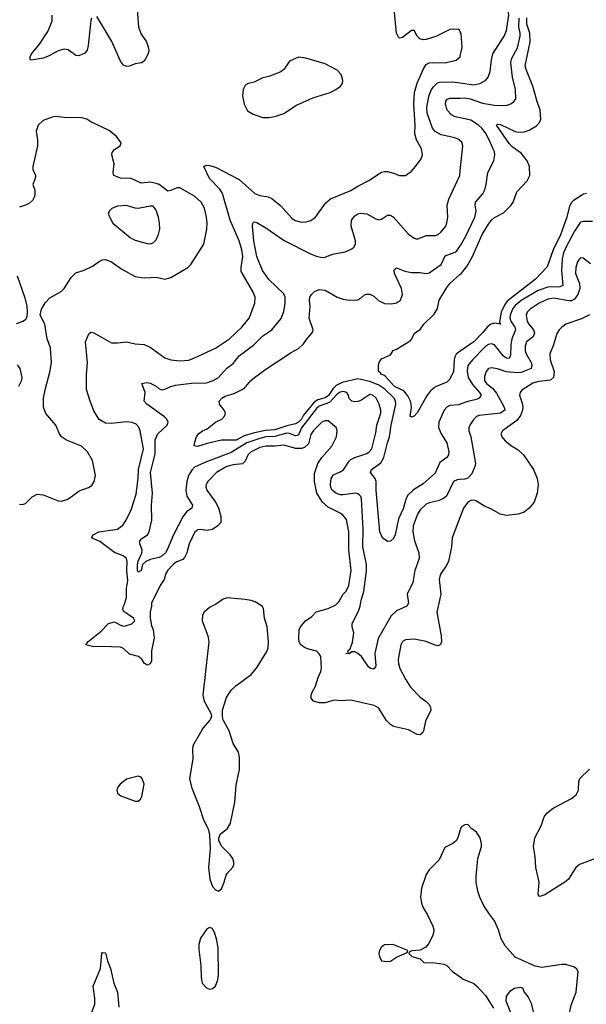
# Model space of a CAD drawing. Header units: inches. Extents: x 2001573 to 2220545, y 644482 to 846830.
# Tile 432 of 656: x 2077031 to 2080849, y 788088 to 794720. Entities that reach past the tile are written whole.
import ezdxf

# ---------------------------------------------------------------- set-up
doc = ezdxf.new("R2010")
doc.units = ezdxf.units.IN
doc.header["$MEASUREMENT"] = 0
for name, color, linetype in [('C0778', 7, 'Continuous'), ('C0779', 7, 'Continuous'), ('C0788', 7, 'Continuous'), ('C0789', 7, 'Continuous')]:
    doc.layers.add(name, color=color, linetype=linetype)

msp = doc.modelspace()

# ---------------------------------------------------------------- linework, layer by layer
at = {"layer": 'C0778', "color": 5}
for points, elevation in [([(2078310.3, 790000), (2078268.4, 789950), (2078198, 789830), (2078194.9, 789805.1), (2078198, 789742), (2078176.3, 789610), (2078188.4, 789550), (2078240.8, 789420.8), (2078270, 789330.8), (2078300.5, 789270), (2078311, 789230), (2078314.4, 789134.4), (2078303.7, 789010), (2078313, 788930), (2078330, 788881), (2078350, 788858.8), (2078370, 788851.3), (2078390, 788866), (2078409.3, 788910), (2078422.9, 788957.1), (2078429.2, 788970), (2078467.2, 789012.8), (2078474.5, 789030), (2078473.8, 789046.2), (2078467, 789070), (2078450, 789096), (2078392.7, 789150), (2078373.2, 789190), (2078374, 789210), (2078383.7, 789236.3), (2078430, 789271), (2078452.6, 789307.4), (2078481.4, 789450), (2078490, 789564.7), (2078512.1, 789670), (2078511.4, 789751.4), (2078505.4, 789785.4), (2078470, 789844), (2078441.5, 789930), (2078404.4, 790000)], 520), ([(2079767.9, 790000), (2079765.3, 789994.7), (2079751.8, 789930), (2079744.4, 789915.6), (2079730, 789903.6), (2079710, 789905.4), (2079650, 789938), (2079550, 789959.3), (2079530, 789972), (2079502.7, 790000)], 480), ([(2080000, 789262.3), (2079984, 789210), (2079971.6, 789190), (2079950, 789172.4), (2079895.8, 789144.2), (2079857.7, 789062.3), (2079790, 788993.6), (2079770, 788962.7), (2079738.7, 788870), (2079730.6, 788809.4), (2079738, 788770), (2079750, 788738), (2079776.1, 788696.1), (2079814.9, 788614.9), (2079820.4, 788590), (2079818.4, 788570), (2079811.9, 788548.1), (2079784.9, 788495.1), (2079767.3, 788472.7), (2079730, 788453.2), (2079672.7, 788447.3), (2079658, 788442), (2079654, 788430), (2079674, 788410), (2079730, 788394), (2079754, 788370), (2079830, 788367.7), (2079890, 788359.1), (2079910, 788350.6), (2079948, 788310), (2080000, 788272.2)], 520), ([(2077507.9, 788010), (2077536.5, 788090), (2077536.8, 788130), (2077526.2, 788210), (2077574.8, 788330), (2077585.6, 788430), (2077590, 788436.3), (2077610, 788434), (2077622, 788382), (2077643.6, 788330), (2077665.6, 788230), (2077690.2, 788170), (2077700.2, 788070)], 480)]:
    msp.add_lwpolyline(points, dxfattribs=dict(at, elevation=elevation))
at = {"layer": 'C0778', "color": 5, "elevation": 520}
for points in [[(2077830, 789625.7), (2077750, 789604.7), (2077708.4, 789571.6), (2077693.4, 789550), (2077686.2, 789530), (2077689.4, 789509.4), (2077712.8, 789492.8), (2077810, 789455.6), (2077830, 789456.5), (2077846, 789470), (2077853, 789487), (2077868.8, 789570), (2077856.4, 789610), (2077850, 789617.4)], [(2078310, 788605.2), (2078290, 788592.7), (2078250, 788532.7), (2078238.7, 788490), (2078238, 788458), (2078252.7, 788350), (2078254, 788270), (2078260.7, 788230), (2078290, 788198.8), (2078310, 788190.8), (2078330, 788194.8), (2078350, 788211.3), (2078367.2, 788252.8), (2078371.6, 788288.4), (2078367.8, 788470), (2078358, 788530), (2078346.2, 788566.2), (2078330, 788599)], [(2079546, 788490), (2079490, 788489), (2079466.8, 788470), (2079454.8, 788450), (2079451, 788430), (2079456, 788410), (2079470, 788382), (2079510, 788376), (2079530, 788378.8), (2079570, 788404.7), (2079642, 788438), (2079646, 788450)]]:
    msp.add_lwpolyline(points, close=True, dxfattribs=at)
at = {"layer": 'C0779', "color": 5}
for points, elevation in [([(2077818.9, 794850), (2077832, 794670), (2077850, 794622.6), (2077884.7, 794570), (2077898.4, 794530), (2077900.2, 794510), (2077895.6, 794484.4), (2077870, 794439.5), (2077851.2, 794428.8), (2077810, 794422.7), (2077770, 794406), (2077750, 794405), (2077730, 794414.5), (2077710, 794439.7), (2077650, 794576.4), (2077590, 794679.1), (2077550, 794740.7)], 480), ([(2077514.9, 794730), (2077510, 794715.3), (2077493.3, 794546.7), (2077484.9, 794515.1), (2077470, 794494), (2077430, 794477), (2077410, 794479.6), (2077357.1, 794517.1), (2077330, 794521.8), (2077290, 794510.6), (2077230, 794477.5), (2077190, 794461.1), (2077110, 794447.1), (2077101.2, 794450), (2077101, 794470), (2077109.8, 794490), (2077164, 794556), (2077220.2, 794639.8), (2077249.4, 794710), (2077249.9, 794750)], 480), ([(2080000, 794638.8), (2079994, 794650), (2079986.8, 794653.2), (2079957, 794657), (2079930, 794654), (2079833.9, 794606.1), (2079770, 794586.3), (2079750, 794584.6), (2079728, 794590), (2079710, 794608), (2079687.9, 794647.9), (2079670, 794646.2), (2079610, 794599.8), (2079590, 794596.4), (2079583.1, 794603.1), (2079569.9, 794629.9), (2079554.3, 794790)], 480), ([(2079502.7, 790000), (2079501.4, 790001.4), (2079450, 790082.4), (2079419.8, 790099.8), (2079263.4, 790136.6), (2079190, 790132.6), (2079150, 790137.4), (2079090, 790119.8), (2079050, 790118.3), (2079010.8, 790130.8), (2078995.4, 790150), (2078994.6, 790170), (2079001, 790190), (2079024.6, 790230), (2079041.4, 790290), (2079060.7, 790330), (2079064.2, 790350), (2079059.7, 790430), (2079049.8, 790449.8), (2079030, 790465.6), (2078970, 790482.2), (2078950, 790490.8), (2078925, 790510), (2078914.4, 790530), (2078911.6, 790550), (2078914.8, 790610), (2078923.5, 790630), (2078957.3, 790670), (2078998.8, 790701.2), (2079028.9, 790731.1), (2079110, 790753.5), (2079160.3, 790779.7), (2079181.1, 790798.9), (2079210.8, 790850), (2079230, 790871.6), (2079249, 790910), (2079264.2, 791010), (2079248.7, 791148.7), (2079249.2, 791270), (2079232.9, 791352.9), (2079203.5, 791390), (2079110, 791435.5), (2079072.5, 791470), (2079032.5, 791530), (2079017.3, 791610), (2079017.5, 791662.5), (2079040.3, 791730), (2079066.6, 791770), (2079133.3, 791846.7), (2079165.8, 791910), (2079171.1, 791950), (2079166, 791970), (2079110, 792017.4), (2079090, 792018.5), (2079070, 792010.9), (2079010, 791952.9), (2078993.3, 791926.7), (2078977.1, 791862.9), (2078950, 791838.8), (2078930, 791831.9), (2078891.7, 791831.7), (2078810, 791855.3), (2078750, 791848.3), (2078690, 791847.8), (2078650, 791839), (2078590.2, 791810), (2078570, 791792.2), (2078550, 791746.6), (2078532.6, 791727.4), (2078470, 791722.6), (2078425.8, 791710), (2078358.2, 791670), (2078299, 791610), (2078288, 791590), (2078285.6, 791574.4), (2078291.1, 791550), (2078350, 791471.1), (2078371.5, 791431.5), (2078386.6, 791373.4), (2078385.7, 791334.3), (2078366.7, 791310), (2078330, 791285.6), (2078290, 791279.5), (2078250, 791286.5), (2078230, 791283.5), (2078222.2, 791277.8), (2078210, 791265.1), (2078174, 791190), (2078157.5, 791130), (2078142.3, 791097.7), (2078130, 791084.5), (2078090, 791067.9), (2078070, 791053.9), (2078028.4, 791011.6), (2078016.6, 790990), (2078003.8, 790950), (2077976.9, 790910), (2077918.8, 790790), (2077919.1, 790770), (2077910.2, 790729.8), (2077910.2, 790690), (2077919.9, 790639.9), (2077931.4, 790610), (2077936.7, 790556.7), (2077920.3, 790470), (2077918.4, 790401.6), (2077910, 790380.7), (2077890, 790373.3), (2077870, 790387), (2077853, 790413), (2077831, 790431), (2077770, 790447.6), (2077730, 790485.1), (2077710, 790494.7), (2077590, 790499.1), (2077530, 790495.4), (2077486.1, 790506.1), (2077477.2, 790510), (2077489.5, 790530), (2077579.4, 790600.6), (2077630, 790652.3), (2077670, 790663.8), (2077710, 790642.8), (2077730, 790636), (2077743.1, 790636.9), (2077786, 790650), (2077806, 790670), (2077798, 790690), (2077733.6, 790733.6), (2077727, 790747), (2077729.8, 790770), (2077737.7, 790782.3), (2077751.5, 790828.5), (2077751.6, 790890), (2077759.9, 790940.1), (2077753, 791010), (2077755.6, 791070), (2077750.7, 791090.7), (2077727.7, 791107.7), (2077670, 791131.9), (2077570, 791205.7), (2077514.5, 791230), (2077526.9, 791250), (2077564.5, 791270), (2077690.9, 791289.1), (2077725.1, 791314.9), (2077748.5, 791350), (2077781.8, 791418.2), (2077816, 791524), (2077829.4, 791630), (2077831.5, 791690), (2077864.5, 791830), (2077843.6, 791950), (2077834.5, 791974.5), (2077815.5, 791995.5), (2077790, 792007.4), (2077750, 792012.1), (2077650, 792000.7), (2077610, 792003.1), (2077567.1, 792027.1), (2077530, 792085.1), (2077505.3, 792150), (2077482.3, 792230), (2077482.4, 792330), (2077488.6, 792408.6), (2077475.1, 792550), (2077496.6, 792603.4), (2077510, 792614.9), (2077530, 792610.4), (2077650, 792544), (2077690, 792543.2), (2077750, 792550.2), (2077810, 792536.9), (2077870, 792531.3), (2077910, 792515.2), (2078010, 792441.5), (2078050, 792428.2), (2078110, 792421.5), (2078170, 792427.6), (2078210, 792442), (2078350, 792506.7), (2078444.8, 792570), (2078526.9, 792650), (2078577.7, 792710), (2078615.4, 792810), (2078618.5, 792850), (2078602.7, 792890), (2078524.2, 793024.2), (2078522.4, 793050), (2078535.6, 793124.4), (2078528.5, 793170), (2078509.5, 793230), (2078449, 793370), (2078397.9, 793550), (2078379.2, 793579.2), (2078309.9, 793650), (2078271.8, 793730), (2078290, 793740.2), (2078310, 793738.9), (2078350, 793726.4), (2078510, 793643.5), (2078616, 793550), (2078650, 793536.3), (2078706, 793526), (2078730, 793515.5), (2078790, 793466.3), (2078863.8, 793383.8), (2078888.3, 793368.3), (2078930, 793355.6), (2078961.8, 793358.2), (2078993.2, 793366.8), (2079025.1, 793390), (2079094.7, 793485.3), (2079126.1, 793513.9), (2079262, 793570), (2079310, 793599.6), (2079383.7, 793636.3), (2079470, 793692.7), (2079490, 793698.4), (2079510, 793696.4), (2079550, 793686.7), (2079590, 793670.6), (2079629.5, 793670.5), (2079670, 793700.7), (2079697, 793730), (2079736.2, 793783.8), (2079745.6, 793810), (2079738.3, 793850), (2079704.8, 793910), (2079694, 793950), (2079695, 794010), (2079685.7, 794150), (2079692, 794230), (2079710, 794291.7), (2079750.9, 794389.1), (2079770, 794418.2), (2079790, 794428.6), (2079810, 794431.9), (2079898, 794430), (2079971.9, 794448.1), (2079998.4, 794470), (2080000, 794477.4)], 480), ([(2080000, 793904.8), (2079992.5, 793912.5), (2079963.4, 793923.4), (2079870, 793944.1), (2079830, 793967.5), (2079812.7, 793990), (2079775.7, 794090), (2079774.3, 794130), (2079790, 794212), (2079806.7, 794250), (2079821, 794270), (2079846.4, 794293.6), (2079861.2, 794298.8), (2079950, 794300.4), (2080000, 794293.9)], 460), ([(2080000, 794058), (2079965.5, 794065.5), (2079939.7, 794079.7), (2079911.5, 794111.5), (2079901.2, 794150), (2079902.6, 794170), (2079910, 794182.2), (2079929.4, 794190.6), (2080000, 794192)], 440), ([(2077030, 791456.3), (2077050, 791455.5), (2077070, 791461.6), (2077114.8, 791505.2), (2077150, 791524), (2077190, 791520.4), (2077290, 791478.7), (2077310, 791477.4), (2077350, 791489.1), (2077388, 791512), (2077432.3, 791547.7), (2077494.5, 791570), (2077516.8, 791583.2), (2077533.1, 791610), (2077541.4, 791650), (2077522, 791750), (2077487.7, 791810), (2077446.9, 791846.9), (2077346.8, 791886.8), (2077313.6, 791910), (2077299.4, 791930), (2077274.8, 791990), (2077208.3, 792068.3), (2077191.5, 792110), (2077191.7, 792170), (2077204.7, 792235.3), (2077234.9, 792345.1), (2077245.3, 792410), (2077239.8, 792510), (2077215.6, 792570), (2077200.5, 792670), (2077169.6, 792730), (2077177.4, 792770), (2077205.5, 792814.5), (2077234.5, 792845.5), (2077310, 792890.2), (2077330, 792910.3), (2077377.4, 792982.6), (2077410, 793014.3), (2077466.5, 793033.5), (2077521.1, 793058.9), (2077567.7, 793092.3), (2077590, 793102.6), (2077610, 793104.9), (2077650, 793089.1), (2077718.7, 793038.7), (2077810, 792991.2), (2077870, 792981.1), (2077950, 792984.7), (2078010, 792972.4), (2078050, 792984), (2078163.7, 793050), (2078183.6, 793070), (2078271.1, 793208.9), (2078291.1, 793310), (2078294.3, 793350), (2078290.4, 793390), (2078275.8, 793450), (2078253.4, 793490), (2078210, 793531.7), (2078110, 793586.6), (2078090, 793587.9), (2078050, 793568.4), (2078030, 793564.4), (2077970, 793609.9), (2077950, 793617.2), (2077910, 793625.3), (2077850, 793618.5), (2077782.9, 793650), (2077710, 793653.6), (2077666, 793670), (2077660.2, 793690), (2077667.7, 793750), (2077651.6, 793810), (2077653.6, 793826.4), (2077670, 793845.5), (2077709, 793870), (2077715.1, 793890), (2077686.6, 793930), (2077634.3, 793974.3), (2077510, 794031.8), (2077484, 794050), (2077450, 794059.7), (2077330, 794061.6), (2077270, 794067.6), (2077250, 794064.2), (2077190, 794040.9), (2077155.2, 794010), (2077142.4, 793970), (2077151.2, 793910), (2077152, 793870), (2077119.6, 793730), (2077120.3, 793710), (2077137.4, 793670), (2077136, 793650), (2077119.5, 793610), (2077132.7, 793572.7), (2077133.8, 793550), (2077130.2, 793529.8), (2077117.2, 793502.8), (2077096.2, 793483.8), (2077070.5, 793470), (2077030, 793456.8)], 520), ([(2080000, 791623.1), (2079978.3, 791621.7), (2079954.3, 791610), (2079907, 791510), (2079886, 791494), (2079850, 791478.2), (2079790, 791466.5), (2079770, 791456.5), (2079730, 791418.4), (2079710.9, 791390), (2079682, 791310), (2079680.1, 791270), (2079690.2, 791210), (2079720.2, 791130), (2079722.7, 791090), (2079693.1, 791010), (2079679, 790930), (2079642.9, 790850), (2079650.3, 790789.7), (2079639.1, 790770), (2079570, 790738), (2079535.1, 790704.9), (2079447.4, 790552.6), (2079423.9, 790450), (2079431.3, 790368.7), (2079426.4, 790353.6), (2079414.7, 790345.3), (2079394, 790350), (2079380.7, 790360.7), (2079333.6, 790430), (2079310, 790451.8), (2079290, 790462), (2079270, 790462.7), (2079250, 790449.7), (2079229.6, 790450), (2079246, 790454), (2079241.2, 790461.2), (2079242.7, 790470), (2079257, 790483), (2079273.4, 790526.6), (2079282, 790590), (2079270.8, 790630), (2079270.8, 790650), (2079316.5, 790743.5), (2079324.9, 790770), (2079331.4, 790810), (2079350.3, 790869.7), (2079367.3, 791007.3), (2079368.5, 791050), (2079343.9, 791170), (2079346.5, 791290), (2079333.4, 791493.4), (2079328.6, 791508.6), (2079318.8, 791518.8), (2079310, 791526), (2079293.2, 791530), (2079210, 791518.8), (2079190, 791520.2), (2079160.5, 791530), (2079136.8, 791550), (2079127.5, 791570), (2079125.2, 791590), (2079129.9, 791630.1), (2079144.6, 791655.4), (2079190, 791673.7), (2079212.3, 791687.7), (2079250, 791745.5), (2079263.3, 791756.7), (2079290, 791770.7), (2079370, 791799.1), (2079386.6, 791810), (2079403.4, 791830), (2079430, 791937.3), (2079437.6, 791990), (2079465.4, 792070), (2079465.4, 792090), (2079454.3, 792130), (2079432.2, 792170), (2079410, 792190.6), (2079390, 792195), (2079330, 792155.7), (2079310, 792147.8), (2079290, 792146.6), (2079270, 792150.8), (2079250, 792168), (2079246.2, 792190), (2079236, 792210), (2079210, 792214.9), (2079190, 792210.3), (2079170, 792196.9), (2079118, 792142), (2079050, 792117.3), (2079030, 792100.4), (2078929.2, 791970), (2078910, 791923.7), (2078901, 791919), (2078890, 791916.1), (2078850, 791933.2), (2078830, 791935.8), (2078750, 791913.4), (2078690, 791910.2), (2078650, 791900.1), (2078560.6, 791870), (2078456.2, 791803.8), (2078290, 791741.8), (2078210, 791705.9), (2078190, 791686.9), (2078167.9, 791650), (2078156.6, 791610), (2078149.5, 791550), (2078157.4, 791510), (2078195.8, 791450), (2078190.4, 791430), (2078154.4, 791405.6), (2078129.6, 791370.4), (2078067, 791250), (2078025.6, 791150), (2078013.2, 791130), (2077990, 791108.3), (2077970, 791097.7), (2077910, 791083.1), (2077880.5, 791070), (2077858.7, 791050), (2077850, 791009), (2077830, 790998.7), (2077824.1, 791010), (2077824.8, 791044.8), (2077830, 791072), (2077853.4, 791126.6), (2077855.9, 791150), (2077840.9, 791190), (2077841.5, 791210), (2077855.2, 791224.8), (2077892.8, 791250), (2077902.5, 791270), (2077922.4, 791350), (2077918.8, 791450), (2077925.5, 791530), (2077911.7, 791670), (2077943.3, 791796.7), (2077944.5, 791890), (2077962.8, 791930), (2078025.3, 791990), (2078032.3, 792010), (2078022.7, 792030), (2078005.9, 792045.9), (2077887.8, 792130), (2077869.8, 792149.8), (2077877.6, 792210), (2077853.2, 792270), (2077884.7, 792275.3), (2077911.3, 792271.3), (2077950.9, 792250.9), (2077970, 792233.7), (2077990, 792226.7), (2078010, 792230.3), (2078049.8, 792250.2), (2078081.2, 792258.8), (2078188.4, 792271.6), (2078290, 792274), (2078335.8, 792290), (2078371.6, 792310), (2078426.9, 792373.1), (2078470, 792403.6), (2078510, 792455.9), (2078609.8, 792530), (2078670.4, 792589.6), (2078730, 792631.2), (2078793.4, 792706.6), (2078810, 792754), (2078818.8, 792810), (2078819.5, 792850), (2078810, 792873.3), (2078709, 792970), (2078666.4, 793030), (2078630, 793125.6), (2078609.2, 793230.8), (2078600.4, 793330), (2078602.9, 793350), (2078610, 793359.1), (2078630, 793353.7), (2078690, 793316.9), (2078812.5, 793232.5), (2078990, 793143.2), (2079030, 793127.2), (2079070, 793119), (2079090, 793120.3), (2079139.5, 793140.5), (2079223.8, 793156.2), (2079270, 793177.1), (2079284.5, 793190), (2079294, 793210), (2079294.5, 793230), (2079264.4, 793330), (2079266.2, 793370), (2079290, 793398.7), (2079310, 793411.6), (2079330, 793417.3), (2079370, 793413), (2079430, 793377.6), (2079450, 793372.3), (2079470, 793375.8), (2079510, 793404.4), (2079530, 793402.7), (2079550, 793388.7), (2079650, 793276.1), (2079690, 793248), (2079710, 793242.4), (2079770, 793266.6), (2079833, 793267), (2079850, 793274), (2079869.8, 793290.2), (2079901.6, 793330), (2079910, 793351.3), (2079915.1, 793390), (2079910.9, 793470), (2079923.1, 793510), (2079996.8, 793670), (2080000, 793701.3)], 460), ([(2080000, 792130.2), (2079990, 792126.6), (2079930, 792121.5), (2079910, 792109.8), (2079891.2, 792088.8), (2079855, 792010), (2079852.3, 791972.3), (2079871.3, 791930), (2079909.1, 791870), (2079921.7, 791810), (2079920.4, 791790), (2079908.8, 791771.2), (2079862.3, 791737.7), (2079830, 791666.3), (2079750, 791593.1), (2079685.6, 791554.4), (2079645, 791515), (2079632.8, 791487.2), (2079615.4, 791424.6), (2079582.5, 791357.5), (2079561.5, 791250), (2079550, 791225.1), (2079530, 791207), (2079510, 791205.1), (2079476.2, 791230), (2079458, 791270), (2079433.3, 791550), (2079433.5, 791610), (2079427.1, 791630), (2079394.3, 791670), (2079401.1, 791690), (2079464.6, 791735.4), (2079485.4, 791770), (2079508.6, 791870), (2079522.8, 791910), (2079535, 791990), (2079565.4, 792130), (2079563.7, 792150), (2079554.8, 792170), (2079490.6, 792230.6), (2079450, 792259), (2079390, 792283.8), (2079310, 792301), (2079204, 792276), (2079164.2, 792255.8), (2079144.3, 792235.7), (2079111, 792189), (2079090, 792172.6), (2079040.5, 792159.5), (2079016, 792144), (2078944.4, 792055.6), (2078928.8, 792030), (2078910, 792009.1), (2078890, 791997.3), (2078830, 791984.3), (2078750, 791958.4), (2078687.1, 791952.9), (2078605.1, 791934.9), (2078543.5, 791916.5), (2078490, 791888.9), (2078390, 791886.9), (2078294.4, 791865.6), (2078230, 791845.2), (2078206, 791850), (2078208.7, 791868.7), (2078221.6, 791910), (2078237, 791930), (2078263.7, 791950), (2078294.8, 791965.2), (2078350, 792008.9), (2078392.7, 792030), (2078411.8, 792050), (2078418, 792070), (2078409.4, 792090), (2078377, 792130), (2078375.1, 792150), (2078392.7, 792170), (2078416.6, 792183.4), (2078476.8, 792203.2), (2078543.1, 792236.9), (2078587.8, 792290), (2078613, 792310), (2078690, 792366.4), (2078860.8, 792479.2), (2078910, 792505.7), (2078944.4, 792535.6), (2078970, 792575.5), (2079001.6, 792610), (2079008, 792630), (2078981.8, 792710), (2078988.6, 792790), (2078983.5, 792830), (2078986.4, 792850), (2078997.6, 792870), (2079018, 792890), (2079050, 792901.6), (2079090, 792898.9), (2079170, 792850.2), (2079210, 792837), (2079249.6, 792830.4), (2079310, 792833.4), (2079330, 792844), (2079353.4, 792866.6), (2079368.3, 792871.7), (2079390, 792871.4), (2079416.8, 792856.8), (2079448.1, 792828.1), (2079490, 792808.2), (2079533, 792807), (2079570, 792812), (2079597.6, 792830), (2079609.7, 792870), (2079603.1, 792910), (2079557.4, 793010), (2079554.5, 793030), (2079560.1, 793039.9), (2079570, 793047.7), (2079625.9, 793025.9), (2079670, 793016.5), (2079730, 793017.1), (2079770, 793011.1), (2079790, 793015.2), (2079869.8, 793070), (2079898.9, 793130), (2079965.3, 793154.7), (2079976.5, 793163.5), (2080000, 793196.1)], 440), ([(2077013.7, 792993.7), (2077065.8, 792845.8), (2077078.9, 792790), (2077082.6, 792750), (2077079.9, 792720.1), (2077070, 792699), (2077053.4, 792686.6), (2077007.7, 792672.3)], 520), ([(2080000, 792487), (2079972.4, 792467.6), (2079962.1, 792450), (2079958.5, 792430), (2079953.9, 792350), (2079930, 792298), (2079910, 792278), (2079833.7, 792246.3), (2079799.9, 792220.1), (2079774, 792186), (2079710, 792072.7), (2079690, 792048.7), (2079670, 792042), (2079662, 792050), (2079671.7, 792108.3), (2079668.8, 792130), (2079664.2, 792150), (2079646.5, 792186.5), (2079619.8, 792219.8), (2079556.4, 792250), (2079496.6, 792316.6), (2079485.6, 792325.6), (2079469.4, 792330), (2079462, 792342), (2079448.7, 792350), (2079449, 792390), (2079454, 792410), (2079470, 792436), (2079530, 792462), (2079547.3, 792492.7), (2079570, 792500.7), (2079662.3, 792557.7), (2079673.6, 792570), (2079691.3, 792608.7), (2079730, 792633.4), (2079753.3, 792670), (2079823.1, 792736.9), (2079846.4, 792773.6), (2079857, 792830), (2079910, 792916.9), (2079930, 792942.7), (2080000, 793006.4)], 420), ([(2077014.8, 792394.8), (2077032.2, 792370), (2077046.4, 792310), (2077043.1, 792290), (2077024, 792250)], 520), ([(2080000, 791371.8), (2079945.3, 791230), (2079940.2, 791170), (2079919.7, 791070), (2079903, 791037), (2079869, 790990), (2079861.5, 790970), (2079858.5, 790950), (2079868.2, 790850), (2079841.8, 790730), (2079870.2, 790569.8), (2079872.2, 790530), (2079867.5, 790512.5), (2079850, 790503.5), (2079830, 790506.4), (2079768.8, 790531.2), (2079690, 790548.5), (2079630, 790543.1), (2079610, 790532.6), (2079598.9, 790510), (2079580.1, 790410), (2079582.9, 790382.9), (2079593.5, 790350), (2079630, 790277.7), (2079663.6, 790223.6), (2079730, 790157.4), (2079770, 790128.2), (2079788.2, 790110), (2079799.5, 790090), (2079802.4, 790070), (2079767.9, 790000)], 480), ([(2078404.4, 790000), (2078402.9, 790002.9), (2078396.8, 790030), (2078398.2, 790070), (2078425, 790155), (2078456.4, 790203.6), (2078486.9, 790233.1), (2078590, 790310.4), (2078627.2, 790352.8), (2078695.5, 790464.5), (2078704.2, 790490), (2078708.5, 790530), (2078698.4, 790630), (2078681.6, 790690), (2078673.6, 790753.6), (2078668, 790768), (2078618, 790798), (2078590, 790807.3), (2078550, 790815.6), (2078430, 790826.3), (2078402.6, 790817.4), (2078350, 790781.3), (2078310, 790760.5), (2078274, 790730), (2078262, 790710), (2078261.2, 790670), (2078297.7, 790570), (2078305.8, 790530), (2078266.2, 790170), (2078274.5, 790130), (2078319.5, 790050), (2078323.7, 790030), (2078314.7, 790005.3), (2078310.3, 790000)], 520)]:
    msp.add_lwpolyline(points, dxfattribs=dict(at, elevation=elevation))
for points, elevation in [([(2078910, 794467), (2078850, 794440.9), (2078813.1, 794386.9), (2078790, 794369.5), (2078710, 794336.9), (2078670, 794327.3), (2078610, 794299.5), (2078571.3, 794290), (2078550, 794277.2), (2078536.3, 794250), (2078532.5, 794207.5), (2078544.6, 794150), (2078566.2, 794106.2), (2078604.2, 794084.2), (2078670, 794061.6), (2078710, 794060.5), (2078750, 794068), (2078810, 794088), (2078896.1, 794143.9), (2079005.9, 794194.1), (2079124, 794230), (2079161.2, 794250), (2079190, 794270.8), (2079206, 794290), (2079209.3, 794310), (2079198, 794350), (2079170, 794380.7), (2079090, 794422.9), (2078960.1, 794460.1)], 520), ([(2077750, 793467.8), (2077690, 793464.5), (2077652.8, 793447.2), (2077634.8, 793430), (2077626.8, 793410), (2077658, 793350), (2077777.3, 793250), (2077810, 793234.4), (2077890, 793212.7), (2077910, 793210.5), (2077930, 793216.3), (2077950, 793237.3), (2077966.3, 793273.7), (2077975.1, 793310), (2077973.5, 793350), (2077965.6, 793390), (2077950, 793438), (2077930, 793463.6), (2077910, 793464.2), (2077830, 793448), (2077810, 793449.7)], 540)]:
    msp.add_lwpolyline(points, close=True, dxfattribs=dict(at, elevation=elevation))
at = {"layer": 'C0788', "color": 5}
for points, elevation in [([(2080910, 789069.9), (2080803.5, 789030), (2080777.7, 789010), (2080727.8, 788932.2), (2080710, 788915.5), (2080570, 788826), (2080535.1, 788815.1), (2080530, 788816), (2080525.3, 788830), (2080530.9, 788910), (2080508.8, 789008.8), (2080504.2, 789084.2), (2080492.7, 789150), (2080501.2, 789210), (2080545.6, 789290), (2080565.1, 789350), (2080583.6, 789376.4), (2080625.1, 789410), (2080750, 789475.3), (2080780.1, 789499.9), (2080796.9, 789530), (2080798, 789590), (2080804.2, 789610), (2080870, 789672.6)], 480), ([(2080735.1, 788030), (2080748.3, 788090), (2080779.8, 788170), (2080794.7, 788310), (2080785.3, 788325.3), (2080770, 788337.6), (2080710, 788355.4), (2080684.2, 788355.8), (2080550, 788335.8), (2080505.1, 788345.1), (2080370, 788404.7), (2080302.4, 788482.4), (2080274.8, 788530), (2080256.8, 788590), (2080231.3, 788651.3), (2080195.7, 788695.7), (2080156.9, 788756.9), (2080130.9, 788810), (2080118.7, 788850), (2080107.6, 788910), (2080106.4, 788950), (2080116.9, 789070), (2080142.4, 789150), (2080143.1, 789170), (2080134.8, 789210), (2080110, 789247.8), (2080077.2, 789270), (2080050, 789299), (2080030, 789297.2), (2080010, 789285.2), (2080004.2, 789275.8), (2080000, 789262.3)], 520), ([(2080000, 788272.2), (2080018.6, 788258.6), (2080090, 788227.7), (2080110, 788213.1), (2080170, 788148.4), (2080222.7, 788062.7)], 520), ([(2080339.6, 788030), (2080309.1, 788110), (2080310, 788142.8), (2080339.7, 788180.3), (2080363.9, 788196.1), (2080404.7, 788204.7), (2080418.8, 788198.8), (2080431, 788170), (2080456.2, 788136.2), (2080476.7, 788096.7), (2080510.3, 787950.3)], 520)]:
    msp.add_lwpolyline(points, dxfattribs=dict(at, elevation=elevation))
at = {"layer": 'C0789', "color": 5}
for points, elevation in [([(2080000, 794293.9), (2080090, 794282.2), (2080130.5, 794289.5), (2080169.9, 794310.1), (2080187.8, 794332.2), (2080201.8, 794370), (2080209.8, 794450), (2080219.8, 794490), (2080294.5, 794610), (2080310, 794646.4), (2080326, 794750), (2080318.7, 794810), (2080332.2, 794890), (2080329.8, 795009.8), (2080320.5, 795050), (2080310, 795072.3), (2080290, 795098), (2080270, 795109.6), (2080250, 795109.6), (2080230, 795100.5), (2080150.1, 795029.9), (2080030, 794957), (2080000, 794925.1)], 460), ([(2080000, 793006.4), (2080007.1, 793012.9), (2080043.2, 793056.8), (2080079.2, 793120.8), (2080147.6, 793272.4), (2080190, 793343.2), (2080210, 793370.2), (2080230, 793387.8), (2080290, 793419.3), (2080342, 793470), (2080356.9, 793490), (2080380.4, 793559.6), (2080450, 793635.3), (2080467.7, 793670), (2080467.1, 793730), (2080450.7, 793770), (2080410, 793820.6), (2080350, 793864.4), (2080330, 793885.4), (2080244.8, 794010), (2080250, 794016), (2080270, 794015), (2080370, 793967.1), (2080390, 793962.7), (2080430, 793965.1), (2080463.5, 793976.5), (2080514.3, 794005.7), (2080533.6, 794026.4), (2080541.8, 794050), (2080537.6, 794110), (2080514.5, 794174.5), (2080488.6, 794271.4), (2080443.5, 794383.5), (2080437.3, 794410), (2080471.7, 794570), (2080467.3, 794630), (2080448.3, 794690), (2080447.7, 794732.3)], 420), ([(2080000, 794192), (2080030, 794192.6), (2080066.4, 794186.4), (2080150, 794157.9), (2080230, 794143.7), (2080290, 794141.1), (2080315.4, 794144.6), (2080344, 794156), (2080363.6, 794170), (2080372.9, 794187.1), (2080370.9, 794249.1), (2080351.7, 794331.7), (2080339.6, 794430), (2080344.6, 794455.4), (2080384.3, 794530), (2080403, 794610), (2080403, 794630), (2080393.3, 794670), (2080396, 794730)], 440), ([(2080000, 794477.4), (2080011.5, 794531.5), (2080006.6, 794626.6), (2080000, 794638.8)], 480), ([(2080000, 793196.1), (2080001.6, 793198.4), (2080037.7, 793262.3), (2080097.7, 793390), (2080105.9, 793430), (2080100.6, 793470), (2080103.1, 793490), (2080152.7, 793547.3), (2080163.1, 793570), (2080173.8, 793610), (2080184.8, 793690), (2080225.7, 793770), (2080233.3, 793810), (2080229.8, 793830), (2080190, 793920.4), (2080170, 793958), (2080145.2, 793990), (2080122.5, 794010), (2080070, 794042.9), (2080000, 794058)], 440), ([(2080000, 793701.3), (2080017.3, 793870), (2080010, 793894.5), (2080000, 793904.8)], 460), ([(2080850, 793549.8), (2080830, 793545), (2080761.2, 793498.8), (2080750, 793488.1), (2080736.7, 793463.3), (2080716.6, 793390), (2080675.3, 793270), (2080626.4, 793170), (2080585.5, 793054.5), (2080505, 792970), (2080315.3, 792824.7), (2080298.8, 792801.2), (2080275.9, 792750), (2080264.8, 792684.8), (2080270, 792669), (2080230, 792676.7), (2080206.3, 792670), (2080180.1, 792650), (2080148.8, 792610), (2080090, 792549.9), (2080000, 792487)], 420), ([(2080890, 793360.7), (2080830, 793360.5), (2080810, 793355.6), (2080770, 793295.5), (2080712.9, 793190), (2080696.2, 793150), (2080687.3, 793110), (2080681.5, 793030), (2080690.1, 792929.9), (2080670, 792921.6), (2080590, 792919.4), (2080525, 792895), (2080410, 792827.6), (2080370, 792794.3), (2080352.1, 792770), (2080335.2, 792730), (2080333.6, 792710), (2080339.4, 792690), (2080366.7, 792650), (2080372.5, 792630), (2080346.1, 792570), (2080340.3, 792530), (2080338.8, 792461.2), (2080330, 792438.5), (2080310, 792440.2), (2080290, 792453.7), (2080230, 792529.9), (2080210, 792537.4), (2080190, 792532.1), (2080170, 792518.5), (2080081.6, 792430), (2080050.8, 792390), (2080047, 792353), (2080053.3, 792310), (2080081.8, 792261.8), (2080128.6, 792210), (2080139.4, 792190), (2080136.9, 792183.1), (2080127.7, 792170), (2080110, 792161.4), (2080050, 792147.9), (2080000, 792130.2)], 440), ([(2080876.5, 793076.5), (2080826.7, 793113.3), (2080810, 793115.1), (2080798.4, 793101.6), (2080790, 793089.5), (2080778.2, 793050), (2080775.5, 793010), (2080802, 792942), (2080805.6, 792910), (2080791.6, 792868.4), (2080770, 792837.2), (2080750, 792827), (2080730, 792826.4), (2080630, 792844.6), (2080590, 792837.5), (2080531.3, 792810), (2080471.2, 792770), (2080451, 792750), (2080443.2, 792730), (2080450.1, 792690), (2080460.7, 792670), (2080493.1, 792630), (2080500.4, 792610), (2080490, 792583.9), (2080445.7, 792550), (2080436.6, 792523.4), (2080437.4, 792490), (2080444.5, 792470), (2080477.8, 792410), (2080482.5, 792390), (2080478, 792370), (2080410, 792343.2), (2080390, 792340.3), (2080309.1, 792349.1), (2080250, 792369.1), (2080210, 792375.6), (2080190, 792369.6), (2080173.4, 792350), (2080163.9, 792316.1), (2080162.7, 792290), (2080175.5, 792270), (2080217.3, 792237.3), (2080244.6, 792204.6), (2080295.8, 792110), (2080299.3, 792090), (2080270, 792069.5), (2080126.7, 792053.3), (2080110, 792046.3), (2080090.2, 792030), (2080064.2, 791990), (2080056.5, 791970), (2080056.5, 791950), (2080070.1, 791910), (2080101.6, 791730), (2080098.6, 791710), (2080078.1, 791661.9), (2080050, 791632.7), (2080030, 791625), (2080000, 791623.1)], 460), ([(2080870, 792732), (2080815.4, 792704.6), (2080710.7, 792670), (2080683.8, 792650), (2080666, 792630), (2080650, 792605.2), (2080628, 792530), (2080604, 792470), (2080604.7, 792430), (2080632.2, 792350), (2080627.2, 792310), (2080607.6, 792292.4), (2080530, 792282.7), (2080489.2, 792270.8), (2080414.7, 792225.3), (2080402.7, 792210), (2080399.2, 792190), (2080417.4, 792137.4), (2080421.2, 792110), (2080419.4, 792090), (2080406.3, 792053.7), (2080380.5, 792019.5), (2080283.7, 791950), (2080273.4, 791930), (2080278.7, 791910), (2080302.7, 791882.7), (2080344.6, 791850), (2080390, 791822.2), (2080425.2, 791790), (2080492, 791690), (2080518.4, 791630), (2080525.5, 791590), (2080518.1, 791530), (2080498.3, 791470), (2080464.1, 791430), (2080430, 791403.4), (2080390, 791388.7), (2080310, 791380.2), (2080268.4, 791388.4), (2080210, 791422.6), (2080162.7, 791442.7), (2080110, 791477), (2080090, 791484.1), (2080070, 791481.5), (2080050, 791469.7), (2080022.4, 791430), (2080000, 791371.8)], 480)]:
    msp.add_lwpolyline(points, dxfattribs=dict(at, elevation=elevation))

doc.saveas('drawing.dxf')
